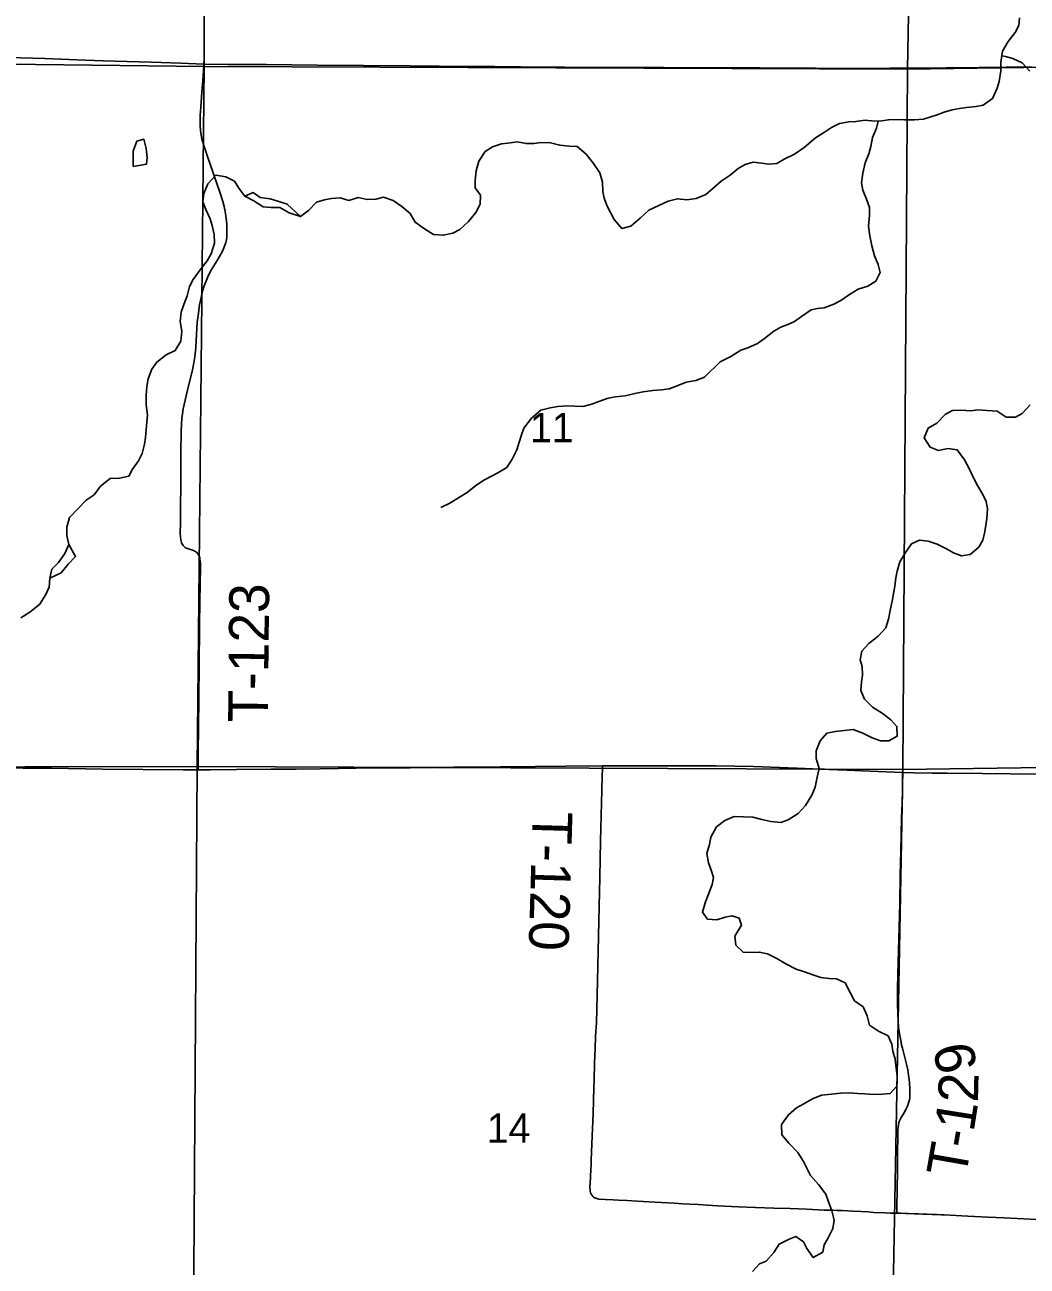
# Model space of a CAD drawing. Extents: x 0 to 34, y 0 to 22.
# Drawn here: x 4.352 to 5.067, y 19.063 to 19.948 of the extents above; entities that cross this region are included whole.
import ezdxf

# ---------------------------------------------------------------- set-up
doc = ezdxf.new("R2010")
doc.units = 0
for name, color, linetype in [('GM_X_County_Road', 7, 'Continuous'), ('GM_X_Minor_Lake', 7, 'Continuous'), ('GM_X_Minor_River', 7, 'Continuous'), ('GM_X_Section', 7, 'Continuous'), ('GM_X_Section_Text', 7, 'Continuous'), ('GM_X_Township_Road', 7, 'Continuous'), ('GM_X_Township_Road_Text', 7, 'Continuous')]:
    doc.layers.add(name, color=color, linetype=linetype)

msp = doc.modelspace()

# ---------------------------------------------------------------- linework, layer by layer
at = {"layer": 'GM_X_County_Road'}
for points in [[(4.22956, 19.41969), (4.25478, 19.41945), (4.28058, 19.41909), (4.30114, 19.41878), (4.32565, 19.41855), (4.35073, 19.41814), (4.3708, 19.41798), (4.40744, 19.41746), (4.46488, 19.41686), (4.47537, 19.41691)], [(4.47537, 19.41691), (4.48417, 19.4169), (4.5028, 19.41712), (4.52736, 19.41728), (4.54535, 19.41741), (4.5625, 19.41771), (4.60111, 19.41821), (4.62677, 19.41838), (4.65782, 19.41872), (4.69115, 19.41905), (4.71602, 19.41935), (4.73778, 19.41958), (4.76381, 19.41986)], [(4.76381, 19.41986), (4.7869, 19.41979), (4.80088, 19.41968), (4.81331, 19.41976), (4.845, 19.41972), (4.85836, 19.4196), (4.87148, 19.41927), (4.89015, 19.4185), (4.90277, 19.41797), (4.91922, 19.41735), (4.9383, 19.41662), (4.95487, 19.41593), (4.97784, 19.41505)], [(4.97784, 19.41505), (4.98569, 19.41483), (4.99903, 19.41458), (5.00969, 19.4145), (5.03485, 19.41426), (5.07457, 19.41381), (5.09349, 19.41358), (5.10858, 19.41358), (5.12957, 19.41395), (5.16158, 19.41444), (5.17899, 19.41474), (5.20634, 19.41512), (5.21784, 19.41534), (5.22723, 19.4155)]]:
    msp.add_lwpolyline(points, dxfattribs=at)
at = {"layer": 'GM_X_Minor_Lake'}
for points in [[(4.43788, 19.86203), (4.43665, 19.86696), (4.43171, 19.86547), (4.42902, 19.85827), (4.42917, 19.852), (4.42914, 19.84726)], [(4.42914, 19.84726), (4.43862, 19.84891), (4.43922, 19.85365), (4.43831, 19.8603), (4.43788, 19.86203)], [(4.54843, 19.81163), (4.53901, 19.82042), (4.5324, 19.82254), (4.52691, 19.82428), (4.51972, 19.82528), (4.51482, 19.82872), (4.50874, 19.8261)], [(4.50874, 19.8261), (4.51516, 19.82283), (4.52177, 19.81862), (4.52745, 19.81821), (4.5337, 19.81798), (4.5403, 19.81433), (4.54843, 19.81163)], [(4.36974, 19.55354), (4.37772, 19.55748), (4.38288, 19.56372), (4.38802, 19.569), (4.38315, 19.57757)], [(4.38315, 19.57757), (4.38046, 19.57113), (4.37587, 19.56471), (4.37111, 19.55999), (4.36974, 19.55354)]]:
    msp.add_lwpolyline(points, dxfattribs=at)
at = {"layer": 'GM_X_Minor_River'}
for points in [[(5.06125, 19.95346), (5.06084, 19.94796), (5.05835, 19.94303), (5.05319, 19.93642), (5.04917, 19.92961), (5.04799, 19.92183), (5.04795, 19.91557), (5.04677, 19.90798), (5.04541, 19.90325), (5.04196, 19.89586), (5.03549, 19.89115), (5.03037, 19.89024), (5.02355, 19.88952)], [(5.04866, 19.92622), (5.05142, 19.9258), (5.05653, 19.92444), (5.06314, 19.92137), (5.06878, 19.91545)], [(5.02355, 19.88952), (5.01862, 19.88879), (5.01331, 19.88787), (5.00761, 19.886), (5.00268, 19.88413), (4.99281, 19.88116), (4.98637, 19.88062), (4.97936, 19.88067), (4.97387, 19.88089), (4.968, 19.88054), (4.96307, 19.87981), (4.95795, 19.87965), (4.95114, 19.88045), (4.9445, 19.87935), (4.93958, 19.87919), (4.93294, 19.87809), (4.92724, 19.87509), (4.9223, 19.87189), (4.91583, 19.86775), (4.90765, 19.86097), (4.9008, 19.85626), (4.89339, 19.85251), (4.88826, 19.8495), (4.88238, 19.84896), (4.87746, 19.84975), (4.87141, 19.85055), (4.86571, 19.84868), (4.86077, 19.84587), (4.85506, 19.84115), (4.84859, 19.83682), (4.84269, 19.83154), (4.83755, 19.8274), (4.83071, 19.8244), (4.82408, 19.82349), (4.81727, 19.82429), (4.81081, 19.82262), (4.80398, 19.81943), (4.79695, 19.81625), (4.79066, 19.8104), (4.78419, 19.80474), (4.77774, 19.80307), (4.7721, 19.80956), (4.76723, 19.81908), (4.76518, 19.82479), (4.76408, 19.82954), (4.76393, 19.83618), (4.76189, 19.84284), (4.75738, 19.84951), (4.75212, 19.85619), (4.74571, 19.86173), (4.74041, 19.86176), (4.73341, 19.86256), (4.72679, 19.86412), (4.71997, 19.86454), (4.71504, 19.86381), (4.70936, 19.86365), (4.70293, 19.86483), (4.69648, 19.86392), (4.69175, 19.86356), (4.68548, 19.86132), (4.68016, 19.85794), (4.67576, 19.85113), (4.67382, 19.8443), (4.67302, 19.83729), (4.67299, 19.83216), (4.67675, 19.82682), (4.67652, 19.82037), (4.67345, 19.8145), (4.6683, 19.80808), (4.6622, 19.80242), (4.65707, 19.79979), (4.65024, 19.79831), (4.64324, 19.79873), (4.63701, 19.80276), (4.63023, 19.80773), (4.62666, 19.81383), (4.62082, 19.8188), (4.6146, 19.8232), (4.60761, 19.82552), (4.60229, 19.82403), (4.59604, 19.82369), (4.58961, 19.82524), (4.58297, 19.8232), (4.57673, 19.82494), (4.57067, 19.8246), (4.56555, 19.82349), (4.55986, 19.82181), (4.55414, 19.81596), (4.54843, 19.81163), (4.5403, 19.81433), (4.5337, 19.81798), (4.52745, 19.81821), (4.52177, 19.81862), (4.51516, 19.82283), (4.50874, 19.8261), (4.50442, 19.83182), (4.50142, 19.83677), (4.49519, 19.84004), (4.48819, 19.84122), (4.48228, 19.83499), (4.47959, 19.82817)], [(4.96052, 19.87973), (4.95944, 19.87471), (4.95655, 19.86808), (4.95538, 19.86163), (4.95383, 19.85633), (4.95114, 19.84989), (4.94958, 19.84268), (4.94859, 19.83567), (4.9495, 19.83035), (4.9523, 19.82406), (4.95435, 19.81798), (4.95432, 19.81266), (4.9537, 19.80469), (4.9546, 19.79785), (4.95607, 19.79063), (4.95793, 19.7836), (4.96054, 19.77751), (4.96183, 19.7718), (4.95876, 19.76556), (4.95306, 19.76198), (4.94622, 19.75974), (4.94014, 19.75598), (4.93386, 19.75185), (4.92892, 19.74922), (4.92209, 19.7466), (4.91735, 19.74606), (4.91261, 19.74514), (4.90576, 19.74043), (4.90082, 19.73685), (4.89607, 19.7346), (4.89113, 19.73273), (4.886, 19.72992), (4.87934, 19.72464), (4.87439, 19.72106), (4.86755, 19.71787), (4.86262, 19.71619), (4.85539, 19.71187), (4.84779, 19.70793), (4.83674, 19.69698), (4.83048, 19.69455), (4.82365, 19.69345), (4.8172, 19.69083), (4.8115, 19.68878), (4.806, 19.68805), (4.79975, 19.68752), (4.79293, 19.68661), (4.78686, 19.68532), (4.78003, 19.68365), (4.77321, 19.68312), (4.7679, 19.68201), (4.76125, 19.67977), (4.75632, 19.67771), (4.74987, 19.67623), (4.74419, 19.67626), (4.73889, 19.67668), (4.73206, 19.67615), (4.72657, 19.67523), (4.71993, 19.67356), (4.71326, 19.66771), (4.70773, 19.66072), (4.70618, 19.6558), (4.70444, 19.65068), (4.7027, 19.64518), (4.69944, 19.63856), (4.69562, 19.6327), (4.68935, 19.62875), (4.6846, 19.6265), (4.67965, 19.62368), (4.67357, 19.61973), (4.66729, 19.61464), (4.66196, 19.61144), (4.65493, 19.60712), (4.64847, 19.60412)], [(4.47959, 19.82817), (4.47879, 19.8221), (4.48084, 19.81677), (4.48402, 19.81011), (4.48551, 19.80535), (4.48698, 19.79889), (4.48713, 19.79262), (4.48481, 19.78504), (4.48194, 19.78012), (4.47698, 19.7737), (4.47182, 19.7667), (4.46933, 19.76178), (4.46758, 19.75515), (4.46527, 19.7489), (4.46334, 19.7434), (4.46273, 19.73676), (4.46383, 19.72992), (4.46322, 19.72271), (4.4592, 19.71609), (4.45255, 19.7129), (4.44589, 19.70782), (4.44245, 19.70271), (4.43975, 19.69589), (4.43877, 19.69039), (4.43836, 19.68413), (4.43831, 19.6773), (4.43941, 19.67026), (4.4388, 19.66495), (4.43839, 19.65964), (4.43798, 19.65395), (4.43719, 19.64921), (4.43564, 19.64257), (4.43295, 19.63746), (4.42875, 19.63141), (4.42607, 19.62649), (4.41943, 19.62501), (4.41261, 19.62467), (4.40576, 19.61921), (4.40136, 19.61316), (4.39566, 19.6092), (4.38994, 19.60335), (4.38365, 19.59693), (4.38171, 19.58992), (4.38186, 19.58403), (4.38315, 19.57757), (4.38046, 19.57113), (4.37587, 19.56471), (4.37111, 19.55999), (4.36974, 19.55354), (4.36914, 19.54728), (4.36683, 19.54198), (4.36224, 19.53479), (4.35539, 19.52933), (4.34911, 19.52538)], [(5.06882, 19.6772), (5.06329, 19.67116), (5.05854, 19.66853), (5.05191, 19.66857), (5.0455, 19.67278), (5.0383, 19.67321), (5.03168, 19.67362), (5.02656, 19.67308), (5.01955, 19.67351), (5.01349, 19.67335), (5.00855, 19.67053), (5.00226, 19.66431), (4.99618, 19.66074), (4.9933, 19.65373), (4.99761, 19.64706), (5.00366, 19.64474), (5.0103, 19.64622), (5.01692, 19.64524), (5.02218, 19.63818), (5.02536, 19.6319), (5.02854, 19.62523), (5.03134, 19.61971), (5.03528, 19.61342), (5.03752, 19.60829), (5.03844, 19.60315), (5.03802, 19.59632), (5.03742, 19.5912), (5.03625, 19.5857), (5.03508, 19.58077), (5.0324, 19.57585), (5.02611, 19.57058), (5.02005, 19.56947), (5.01419, 19.5716), (5.00928, 19.57447), (5.00268, 19.57793), (4.99625, 19.58005), (4.99, 19.58066), (4.9843, 19.57804), (4.97991, 19.57199), (4.97608, 19.56537), (4.97396, 19.55873), (4.97317, 19.5538), (4.97237, 19.54792), (4.97041, 19.5373), (4.96924, 19.5318), (4.96787, 19.52441), (4.96594, 19.51815), (4.9606, 19.5123), (4.95375, 19.50703), (4.94879, 19.50155), (4.94762, 19.49548), (4.9491, 19.49054), (4.94944, 19.48446)], [(4.94944, 19.48446), (4.94866, 19.47972), (4.94824, 19.47346), (4.95066, 19.46737), (4.9565, 19.46164), (4.96329, 19.45723), (4.96951, 19.45264), (4.97384, 19.44787), (4.97398, 19.44084), (4.96809, 19.43765), (4.96222, 19.43769), (4.95617, 19.43962), (4.94956, 19.44307), (4.94276, 19.44577), (4.93632, 19.44486), (4.93007, 19.44433), (4.92381, 19.44304), (4.91904, 19.43756), (4.91634, 19.43055), (4.91631, 19.42486), (4.91835, 19.41782), (4.91698, 19.41156), (4.91561, 19.40455), (4.91312, 19.39887), (4.90871, 19.39149), (4.90338, 19.38563), (4.89634, 19.38112), (4.89102, 19.37925), (4.88402, 19.38005), (4.87759, 19.38142), (4.87116, 19.38317), (4.86454, 19.3834), (4.85772, 19.38363), (4.85107, 19.38063), (4.84517, 19.37611), (4.84115, 19.36892), (4.84017, 19.36361), (4.83824, 19.35716), (4.83952, 19.35051), (4.84138, 19.34537), (4.84305, 19.34005), (4.84208, 19.33512), (4.83957, 19.3283), (4.83745, 19.32281), (4.83514, 19.31542), (4.83889, 19.31046), (4.84552, 19.30985), (4.8514, 19.31171), (4.85633, 19.31282), (4.86143, 19.31108), (4.86311, 19.30595), (4.85832, 19.29819), (4.85904, 19.29173), (4.86413, 19.28677), (4.87094, 19.28654), (4.87568, 19.28689), (4.88154, 19.28553), (4.88815, 19.28226), (4.89457, 19.27843), (4.90193, 19.27459), (4.90722, 19.27304), (4.91459, 19.27034), (4.91951, 19.26879), (4.92556, 19.26799), (4.93086, 19.26777), (4.93691, 19.26489), (4.94084, 19.25765), (4.94365, 19.25213), (4.94987, 19.24773), (4.95267, 19.24126), (4.95434, 19.23479), (4.96075, 19.23039), (4.96755, 19.22712), (4.97016, 19.22122), (4.97108, 19.21628), (4.97256, 19.21058), (4.97327, 19.20393), (4.97418, 19.19823), (4.97376, 19.19121), (4.969, 19.18592), (4.9635, 19.18538), (4.95725, 19.18523), (4.951, 19.18564), (4.94589, 19.18587), (4.93964, 19.18647), (4.93358, 19.18632), (4.92714, 19.18541), (4.92012, 19.18469), (4.91367, 19.18207), (4.90758, 19.1785), (4.90226, 19.17568), (4.89655, 19.17078), (4.89158, 19.16378), (4.89192, 19.15638), (4.8968, 19.15046), (4.9032, 19.14397), (4.90733, 19.13749), (4.90976, 19.13216), (4.91219, 19.1274), (4.91802, 19.1211), (4.9231, 19.11424)], [(4.9231, 19.11424), (4.92477, 19.10929), (4.92757, 19.10225), (4.92923, 19.0956), (4.92806, 19.08972), (4.9248, 19.0831), (4.92192, 19.07799), (4.92095, 19.07287), (4.9141, 19.06892), (4.9096, 19.0754), (4.90716, 19.08016), (4.9017, 19.08399), (4.89695, 19.08193), (4.88992, 19.07855), (4.88609, 19.0725), (4.88056, 19.06627), (4.87582, 19.0644), (4.87086, 19.05892)]]:
    msp.add_lwpolyline(points, dxfattribs=at)
at = {"layer": 'GM_X_Section'}
for points in [[(5.50984, 20.42538), (5.49542, 19.92414), (4.98151, 19.91667), (4.99063, 20.41909), (5.00579, 20.41973)], [(4.99063, 20.41909), (4.98151, 19.91667), (4.4798, 19.91877), (4.47952, 20.40723), (4.5051, 20.40761)], [(3.98457, 20.40037), (4.00029, 20.40044), (4.47952, 20.40723), (4.4798, 19.91877), (3.97869, 19.92465)], [(3.97869, 19.92465), (4.4798, 19.91877), (4.47488, 19.41917), (3.98263, 19.41835)], [(4.4798, 19.91877), (4.98151, 19.91667), (4.9781, 19.41724), (4.47488, 19.41917)], [(4.98151, 19.91667), (5.49542, 19.92414), (5.48234, 19.42421), (4.9781, 19.41724)], [(5.48234, 19.42421), (5.47758, 19.24709), (5.28698, 19.24797), (5.28497, 18.95866), (5.22335, 18.96123), (5.22048, 18.91682), (4.96887, 18.91739), (4.9781, 19.41724)], [(4.47488, 19.41917), (4.47149, 18.91545), (3.98059, 18.9165), (3.98263, 19.41835)], [(4.9781, 19.41724), (4.96887, 18.91739), (4.47149, 18.91545), (4.47488, 19.41917)]]:
    msp.add_lwpolyline(points, close=True, dxfattribs=at)
at = {"layer": 'GM_X_Township_Road'}
for points in [[(4.47952, 19.92033), (4.47972, 19.92427), (4.47972, 19.93919), (4.47977, 19.95691)], [(3.98104, 19.92519), (3.98939, 19.92529), (4.00337, 19.9253), (4.02204, 19.92546), (4.04626, 19.92551), (4.06304, 19.92564), (4.0757, 19.92577), (4.09931, 19.9259), (4.12201, 19.92595), (4.14882, 19.92616), (4.17556, 19.92631), (4.19328, 19.92644), (4.21453, 19.92655), (4.27107, 19.92611), (4.29988, 19.92572), (4.34015, 19.92502), (4.3661, 19.92433), (4.38884, 19.92347), (4.4078, 19.92282), (4.44193, 19.92172), (4.46306, 19.92095), (4.47952, 19.92033)], [(4.47537, 19.41691), (4.47538, 19.41978), (4.47542, 19.4288), (4.47597, 19.46733), (4.47627, 19.4922), (4.47651, 19.51861), (4.47668, 19.53881), (4.4769, 19.54752), (4.47702, 19.55404), (4.47715, 19.55716), (4.47707, 19.56466), (4.47699, 19.5661), (4.47678, 19.56739), (4.47659, 19.56832), (4.47639, 19.56895), (4.47618, 19.56949), (4.47573, 19.57035), (4.4753, 19.57103), (4.4745, 19.5719), (4.4739, 19.57239), (4.47322, 19.57282), (4.47205, 19.57341), (4.46994, 19.57407), (4.46788, 19.57473), (4.46697, 19.57513), (4.46619, 19.5756), (4.46547, 19.57623), (4.46488, 19.57686), (4.46437, 19.5776), (4.4639, 19.57847), (4.46365, 19.57901), (4.46335, 19.57999), (4.46314, 19.58108), (4.46292, 19.58286), (4.46272, 19.58566), (4.46276, 19.58819), (4.4628, 19.59067), (4.46287, 19.59224), (4.46293, 19.59566), (4.46296, 19.59846), (4.46313, 19.62581), (4.46315, 19.6426), (4.46338, 19.65845), (4.46353, 19.66342), (4.46378, 19.66745), (4.46422, 19.67084), (4.46486, 19.67451), (4.46614, 19.68059), (4.46861, 19.69087), (4.47097, 19.70021), (4.47172, 19.70355), (4.4725, 19.70719), (4.47322, 19.71148), (4.47389, 19.71796), (4.47419, 19.72766), (4.47484, 19.73606), (4.47562, 19.74277), (4.47651, 19.74861), (4.47752, 19.7538), (4.47863, 19.75832), (4.47983, 19.76218), (4.48135, 19.76626), (4.48233, 19.76854), (4.48431, 19.77271), (4.48903, 19.78032), (4.49081, 19.78312), (4.49288, 19.78683), (4.49435, 19.7906), (4.49517, 19.79317), (4.49562, 19.79518), (4.49587, 19.7969), (4.49601, 19.79891), (4.496, 19.80285), (4.49588, 19.80627), (4.49547, 19.8106), (4.49474, 19.81521), (4.49395, 19.81885), (4.49301, 19.82246), (4.49111, 19.82838), (4.48661, 19.8413), (4.48212, 19.85455), (4.47929, 19.8631), (4.47819, 19.86699), (4.47761, 19.86972), (4.47711, 19.8731), (4.47687, 19.87619), (4.4768, 19.8799), (4.47691, 19.88395), (4.47732, 19.88956), (4.47822, 19.90039), (4.47881, 19.90876), (4.47948, 19.91962), (4.47952, 19.92033)], [(4.47952, 19.92033), (4.49655, 19.92013), (4.52421, 19.92006), (4.56026, 19.91971), (4.59352, 19.91946), (4.62678, 19.91923), (4.64729, 19.91901), (4.6868, 19.91858), (4.70541, 19.9185), (4.73689, 19.91818), (4.75621, 19.91807), (4.77007, 19.91795), (4.80749, 19.91788), (4.83968, 19.91785), (4.86214, 19.91777), (4.87612, 19.91765), (4.89499, 19.91752), (4.91572, 19.91741), (4.93031, 19.91734), (4.94719, 19.91734), (4.96901, 19.91739), (4.98634, 19.91749), (4.99697, 19.9176), (5.00902, 19.91774), (5.02114, 19.9178), (5.0325, 19.91786), (5.05187, 19.91811), (5.06095, 19.91815), (5.07023, 19.91827)], [(4.76381, 19.41986), (4.76385, 19.4171), (4.76367, 19.41275), (4.76332, 19.40238), (4.76255, 19.36614), (4.76198, 19.34008), (4.76128, 19.30898), (4.76068, 19.28754), (4.75997, 19.25585), (4.7595, 19.23634), (4.75897, 19.22696), (4.7586, 19.21804), (4.75819, 19.20776), (4.75788, 19.19563), (4.75773, 19.19035), (4.75713, 19.17165), (4.75654, 19.15557), (4.75586, 19.13851), (4.75571, 19.13495)], [(4.97375, 19.10057), (4.9738, 19.1039), (4.97403, 19.11789), (4.97427, 19.13094), (4.97434, 19.1443), (4.97444, 19.15487), (4.97459, 19.15983), (4.97478, 19.16204), (4.97507, 19.16368), (4.97536, 19.16521), (4.97573, 19.16648), (4.97618, 19.16751), (4.97688, 19.16874), (4.97852, 19.17146), (4.98, 19.17409), (4.98132, 19.17692), (4.98218, 19.17939), (4.98276, 19.18153), (4.983, 19.18322), (4.98308, 19.18564), (4.98304, 19.18897), (4.98279, 19.19416), (4.98226, 19.19913), (4.98168, 19.20291), (4.98077, 19.2069), (4.97777, 19.21829), (4.97727, 19.22051), (4.97686, 19.22253), (4.97592, 19.22734), (4.97538, 19.2303), (4.97505, 19.23334), (4.97476, 19.23762), (4.9745, 19.24319), (4.97434, 19.24971), (4.97442, 19.26089), (4.97458, 19.27084), (4.9759, 19.32148), (4.97624, 19.34199), (4.97665, 19.35908), (4.97723, 19.38269), (4.9778, 19.3984), (4.97788, 19.40198), (4.97776, 19.40646), (4.9778, 19.41221), (4.97784, 19.41505)], [(4.75571, 19.13495), (4.75558, 19.13193), (4.75529, 19.12646), (4.75501, 19.12186), (4.75493, 19.11951), (4.75509, 19.11663), (4.75542, 19.11503), (4.75587, 19.11409), (4.75645, 19.11322), (4.75698, 19.11265), (4.75709, 19.11254)], [(4.75709, 19.11254), (4.75756, 19.11211), (4.7583, 19.11162), (4.75904, 19.11125), (4.7599, 19.11096), (4.76138, 19.11067), (4.7657, 19.11034), (4.77158, 19.11014), (4.77524, 19.10994), (4.78141, 19.10961), (4.78893, 19.10912), (4.80111, 19.10842), (4.81499, 19.10765), (4.82121, 19.10728), (4.82615, 19.10703), (4.83236, 19.1067), (4.8389, 19.10634), (4.84597, 19.10593), (4.8609, 19.10515), (4.87303, 19.10462), (4.8861, 19.10413), (4.89782, 19.1038), (4.90961, 19.10335), (4.92203, 19.10279), (4.92824, 19.10262), (4.93135, 19.10253), (4.93479, 19.10242), (4.93877, 19.10226), (4.94217, 19.10208), (4.94837, 19.10174), (4.95333, 19.10143), (4.95736, 19.10118), (4.96543, 19.10079), (4.96916, 19.1007), (4.97375, 19.10057)], [(4.97375, 19.10057), (4.97661, 19.1005), (4.98002, 19.10038), (4.98189, 19.10032), (4.98654, 19.10015), (4.98933, 19.10003), (4.99243, 19.09989), (4.99523, 19.09978), (4.99895, 19.09964), (5.00237, 19.09954), (5.00578, 19.09942), (5.00764, 19.09933), (5.02458, 19.09852), (5.03867, 19.09784), (5.05047, 19.09721), (5.0874, 19.09544)]]:
    msp.add_lwpolyline(points, dxfattribs=at)

# ---------------------------------------------------------------- texts
at = {"layer": 'GM_X_Section_Text'}
for s, p in [('11', (4.71216, 19.65066)), ('14', (4.68133, 19.15081))]:
    msp.add_text(s, height=0.020928, rotation=0.00001, dxfattribs=at).set_placement(p)
at = {"layer": 'GM_X_Township_Road_Text'}
for s, height, rotation, p in [('T-123', 0.028409, 89.43876, (4.52522, 19.45055)), ('T-120', 0.028409, 268.33146, (4.71412, 19.3874)), ('9', 0.02841, 101.85915, (5.03145, 19.20392)), ('2', 0.02841, 88.56651, (5.03167, 19.17929)), ('1', 0.02841, 81.01808, (5.02857, 19.15794)), ('-', 0.02841, 80.19224, (5.02651, 19.146)), ('T', 0.02841, 80.01138, (5.0228, 19.12498))]:
    msp.add_text(s, height=height, rotation=rotation, dxfattribs=at).set_placement(p)

doc.saveas('drawing.dxf')
